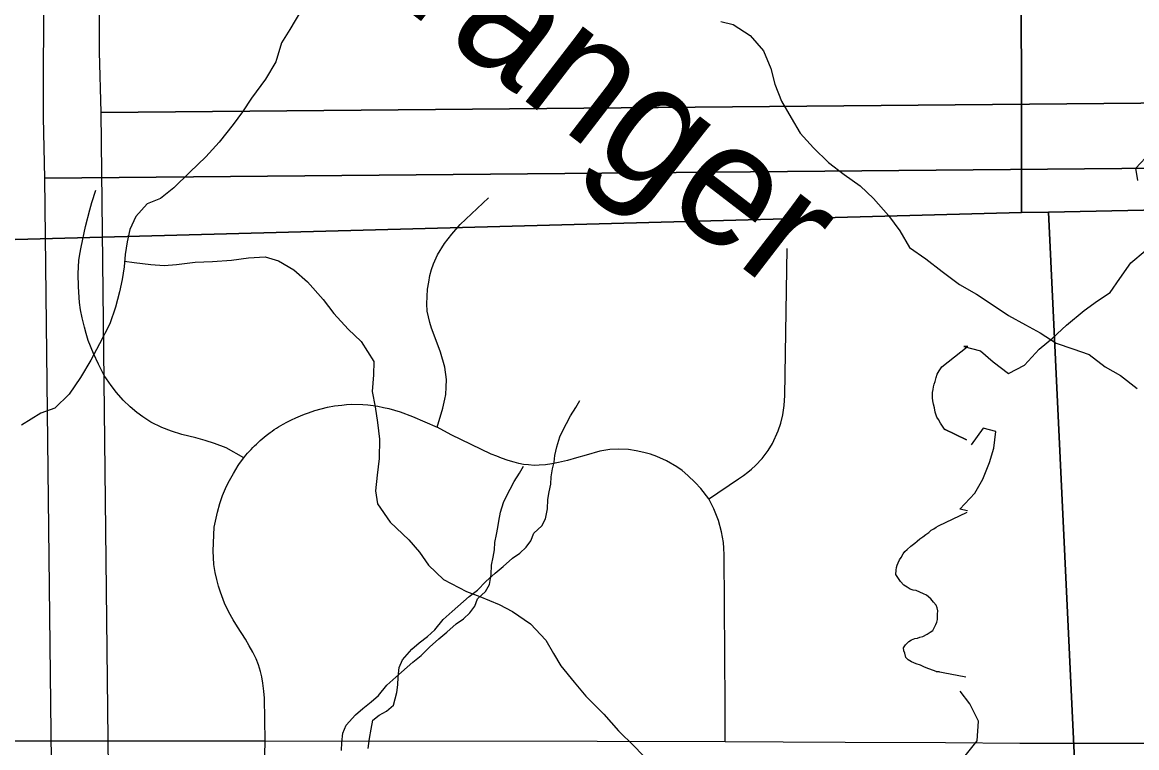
# Model space of a CAD drawing. Extents: x -21.1 to 50.3, y 0 to 22.1.
# Drawn here: x 2.718 to 3.575, y 15.471 to 16.03 of the extents above; entities that cross this region are included whole.
import ezdxf

# ---------------------------------------------------------------- set-up
doc = ezdxf.new("R2010")
doc.units = 0
for name, color, linetype in [('GM_X_County_Road', 7, 'Continuous'), ('GM_X_Minor_River', 7, 'Continuous'), ('GM_X_Minor_River_Text', 7, 'Continuous'), ('GM_X_Section', 7, 'Continuous'), ('GM_X_Township_Road', 7, 'Continuous')]:
    doc.layers.add(name, color=color, linetype=linetype)

msp = doc.modelspace()

# ---------------------------------------------------------------- linework, layer by layer
at = {"layer": 'GM_X_County_Road'}
msp.add_lwpolyline([(2.63316, 15.47702), (2.6882, 15.4768), (2.90458, 15.47676), (3.16008, 15.47645), (3.25868, 15.47613), (3.30329, 15.47587), (3.35099, 15.47568), (3.42829, 15.47538), (3.48548, 15.47502), (3.60294, 15.47486), (3.62612, 15.4749)], dxfattribs=at)
at = {"layer": 'GM_X_Minor_River'}
for points in [[(2.93251, 16.03983), (2.92369, 16.02471), (2.91717, 16.01451), (2.9129, 15.99973), (2.90484, 15.98651), (2.89412, 15.97177), (2.88722, 15.96119), (2.87995, 15.95137), (2.86923, 15.93778), (2.85891, 15.92646), (2.84669, 15.91477), (2.83447, 15.90271), (2.82417, 15.89443), (2.8139, 15.89032), (2.80511, 15.88051), (2.80049, 15.87067), (2.79853, 15.86119), (2.79695, 15.85134), (2.79613, 15.84186), (2.79454, 15.83201), (2.79259, 15.82253), (2.78947, 15.81079), (2.78521, 15.79792), (2.77714, 15.78241), (2.77061, 15.76993), (2.76256, 15.7567), (2.75374, 15.74386), (2.74267, 15.73292), (2.73202, 15.72919), (2.71716, 15.7198)], [(3.25543, 16.03073), (3.26495, 16.02846), (3.2779, 16.02011), (3.28819, 16.00833), (3.29392, 15.99465), (3.29698, 15.98249), (3.30194, 15.96957), (3.30957, 15.95665), (3.31644, 15.94487), (3.32673, 15.93347), (3.33816, 15.92208), (3.35035, 15.91297), (3.36254, 15.90424), (3.37283, 15.89436), (3.38426, 15.88145), (3.39303, 15.86967), (3.40066, 15.85675), (3.41323, 15.84802), (3.4258, 15.83815), (3.43913, 15.82828), (3.45208, 15.82069), (3.46427, 15.81272), (3.47683, 15.80437), (3.48978, 15.79716), (3.50121, 15.7911), (3.51339, 15.78312), (3.52634, 15.77858), (3.5389, 15.77441), (3.55109, 15.76492), (3.56289, 15.75809), (3.57585, 15.74822)], [(3.5764, 15.90826), (3.57465, 15.91779), (3.58585, 15.92977)], [(3.44537, 15.7804), (3.44224, 15.78038), (3.4551, 15.77715), (3.46485, 15.76864), (3.47686, 15.75972), (3.48911, 15.766), (3.50032, 15.77836), (3.51071, 15.78694), (3.5215, 15.79703), (3.53497, 15.80822), (3.54534, 15.81566), (3.55493, 15.82198), (3.56232, 15.83288), (3.57086, 15.84491), (3.58202, 15.85424)], [(2.79649, 15.84608), (2.80374, 15.84523), (2.81663, 15.84363), (2.82687, 15.84281), (2.83636, 15.84351), (2.85079, 15.84532), (2.86408, 15.846), (2.87888, 15.84704), (2.8918, 15.84886), (2.9047, 15.84954), (2.91493, 15.84644), (2.92665, 15.83954), (2.93721, 15.83037), (2.94926, 15.81664), (2.95754, 15.80597), (2.96847, 15.79376), (2.97865, 15.78421), (2.98842, 15.76897), (2.98797, 15.75873), (2.98713, 15.74584), (2.98933, 15.73406), (2.99115, 15.72191), (2.99258, 15.709), (2.99248, 15.69421), (2.99088, 15.68132), (2.98966, 15.66919), (2.99111, 15.65931), (3.00089, 15.64521), (3.01522, 15.63147), (3.0235, 15.62193), (3.03027, 15.61202), (3.04196, 15.60095), (3.05973, 15.59174), (3.06995, 15.58788), (3.08471, 15.58172), (3.09492, 15.57634), (3.1089, 15.56677), (3.12058, 15.55418), (3.12658, 15.5439), (3.13221, 15.53438), (3.14237, 15.5218), (3.15141, 15.51112), (3.16536, 15.49738), (3.17666, 15.48441), (3.18873, 15.47257), (3.20079, 15.45998)], [(3.42777, 15.71611), (3.42745, 15.71685), (3.44451, 15.70848), (3.42745, 15.71685), (3.42595, 15.71915), (3.42447, 15.72145), (3.42298, 15.72414), (3.42149, 15.72606), (3.4204, 15.72988), (3.41968, 15.73331), (3.41896, 15.73598), (3.41862, 15.73865), (3.41827, 15.74094), (3.41829, 15.74284), (3.41832, 15.74512), (3.41874, 15.7474), (3.41914, 15.74929), (3.41956, 15.75157), (3.42034, 15.75346), (3.42115, 15.75649), (3.42194, 15.75914), (3.4235, 15.76178), (3.42544, 15.7648), (3.44505, 15.78026)], [(2.98396, 15.4709), (2.98504, 15.47852), (2.98612, 15.48575), (2.98758, 15.49261), (2.99249, 15.49645), (2.99817, 15.49954), (3.00345, 15.50415), (3.00603, 15.51405), (3.00674, 15.51976), (3.00707, 15.52585), (3.00777, 15.53308), (3.01038, 15.53918), (3.01754, 15.54723), (3.0232, 15.55222), (3.02962, 15.55721), (3.03528, 15.5622), (3.04168, 15.57024), (3.04847, 15.57638), (3.06168, 15.58789), (3.0681, 15.59289), (3.07451, 15.59941), (3.08168, 15.60593), (3.08772, 15.61092), (3.09489, 15.61745), (3.10056, 15.62129), (3.10546, 15.6259), (3.10922, 15.63087), (3.11146, 15.63659), (3.11749, 15.64234), (3.12049, 15.6477), (3.12194, 15.65531), (3.12226, 15.66254), (3.12335, 15.66863), (3.12444, 15.67434), (3.12478, 15.68005), (3.12586, 15.68614), (3.12696, 15.69148), (3.12768, 15.69642), (3.12914, 15.70328), (3.13136, 15.71091), (3.13397, 15.71625), (3.13659, 15.72121), (3.13959, 15.72694), (3.14372, 15.73344), (3.14671, 15.73879)], [(3.4452, 15.65396), (3.43916, 15.65507), (3.45074, 15.66743), (3.45699, 15.67835), (3.46213, 15.69119), (3.46533, 15.70216), (3.46705, 15.71505), (3.45722, 15.71747), (3.4479, 15.7047)], [(2.96345, 15.46925), (2.96378, 15.47533), (2.96448, 15.48256), (2.96709, 15.48867), (2.97425, 15.49671), (2.97991, 15.5017), (2.98633, 15.5067), (2.99199, 15.51169), (2.99839, 15.51972), (3.00518, 15.52586), (3.01839, 15.53738), (3.02481, 15.54237), (3.03122, 15.54889), (3.03839, 15.55541), (3.04443, 15.56041), (3.0516, 15.56693), (3.05727, 15.57078), (3.06217, 15.57538), (3.06593, 15.58036), (3.06817, 15.58608), (3.0742, 15.59183), (3.0772, 15.59718), (3.07865, 15.60479), (3.07897, 15.61202), (3.08006, 15.61811), (3.08116, 15.62383), (3.08149, 15.62954), (3.08258, 15.63563), (3.08367, 15.64096), (3.08439, 15.64591), (3.08585, 15.65277), (3.08807, 15.66039), (3.09069, 15.66573), (3.09331, 15.6707), (3.0963, 15.67643), (3.10043, 15.68292), (3.10342, 15.68827)], [(3.44399, 15.52572), (3.42107, 15.5302), (3.42373, 15.52978), (3.42107, 15.5302), (3.4135, 15.53297), (3.41161, 15.53375), (3.40896, 15.53493), (3.40556, 15.53612), (3.40216, 15.53769), (3.39952, 15.53924), (3.39763, 15.54079), (3.39692, 15.54422), (3.39619, 15.54613), (3.39584, 15.54842), (3.39739, 15.55068), (3.40009, 15.55331), (3.40201, 15.55442), (3.40468, 15.55553), (3.40659, 15.55588), (3.4085, 15.55661), (3.41079, 15.55696), (3.41424, 15.55882), (3.41654, 15.56031), (3.41846, 15.5618), (3.41963, 15.56369), (3.42081, 15.56633), (3.42159, 15.56822), (3.422, 15.57012), (3.42203, 15.5724), (3.42206, 15.5743), (3.42248, 15.57696), (3.42174, 15.57925), (3.42101, 15.58116), (3.41914, 15.58347), (3.4169, 15.58616), (3.41351, 15.58887), (3.41124, 15.59004), (3.40557, 15.5924), (3.4033, 15.59282), (3.40102, 15.59361), (3.39876, 15.59516), (3.39612, 15.59672), (3.3935, 15.59942), (3.39201, 15.60172), (3.39015, 15.60479), (3.3902, 15.60821), (3.3906, 15.61011), (3.39101, 15.612), (3.39179, 15.61389), (3.39297, 15.61616), (3.39413, 15.61804), (3.39569, 15.62069), (3.39686, 15.62257), (3.39878, 15.62407), (3.40148, 15.62669), (3.40455, 15.62893), (3.40648, 15.63042), (3.4084, 15.6323), (3.41071, 15.63379), (3.41301, 15.63566), (3.41532, 15.63715), (3.41724, 15.63902), (3.41916, 15.64014), (3.42108, 15.64125), (3.42299, 15.64237), (3.44498, 15.65281)], [(3.44493, 15.46172), (3.44227, 15.46395), (3.45273, 15.4767), (3.45372, 15.49188), (3.44709, 15.50528), (3.43964, 15.51489)]]:
    msp.add_lwpolyline(points, dxfattribs=at)
at = {"layer": 'GM_X_Section'}
for points in [[(3.82173, 16.99041), (3.83586, 15.97019), (2.77838, 15.96075), (2.77727, 16.00736), (2.77975, 16.9773)], [(3.77844, 16.93989), (3.79257, 15.91968), (2.73509, 15.91023), (2.73398, 15.95684), (2.73646, 16.92678)], [(4.49436, 16.90218), (4.49511, 15.90479), (3.50758, 15.88397), (3.48674, 15.88357), (3.4856, 16.89423)], [(3.4856, 16.89423), (3.48674, 15.88357), (2.52082, 15.85784), (2.47799, 15.85781), (2.47912, 16.87744), (2.97553, 16.89271)], [(3.83586, 15.97019), (3.84884, 14.95111), (2.78986, 14.94923), (2.77838, 15.96075)], [(3.79257, 15.91968), (3.80555, 14.9006), (2.74657, 14.89872), (2.73509, 15.91023)], [(4.49511, 15.90479), (4.51635, 14.86043), (3.55763, 14.82903), (3.50758, 15.88397)], [(3.50758, 15.88397), (3.55763, 14.82903), (2.5595, 14.80745), (2.52082, 15.85784), (3.48674, 15.88357)]]:
    msp.add_lwpolyline(points, close=True, dxfattribs=at)
at = {"layer": 'GM_X_Township_Road'}
for points in [[(2.88817, 15.69478), (2.87456, 15.70233), (2.86575, 15.70585), (2.85838, 15.70816), (2.85123, 15.71003), (2.84056, 15.71257), (2.83253, 15.71521), (2.82505, 15.71818), (2.81668, 15.72225), (2.81052, 15.7262), (2.8059, 15.72962), (2.80084, 15.73391), (2.79545, 15.73919), (2.79016, 15.74502), (2.78609, 15.75041), (2.78081, 15.75822), (2.7763, 15.76692), (2.77245, 15.77506), (2.76849, 15.78518), (2.76684, 15.79046), (2.76552, 15.7953), (2.76387, 15.80256), (2.76266, 15.80873), (2.76178, 15.81445), (2.7609, 15.82655), (2.76079, 15.83657), (2.76101, 15.84195), (2.76134, 15.8468), (2.76211, 15.85164), (2.7631, 15.85703), (2.76651, 15.87298), (2.7697, 15.88564), (2.77135, 15.89147), (2.77443, 15.90082)], [(3.037, 15.71839), (3.04152, 15.73292), (3.04303, 15.73992), (3.04358, 15.74362), (3.04399, 15.74911), (3.04412, 15.75514), (3.04289, 15.76447), (3.0396, 15.77599), (3.03617, 15.78518), (3.03274, 15.79464), (3.03137, 15.79903), (3.03027, 15.80328), (3.02945, 15.80781), (3.02904, 15.81343), (3.02959, 15.82454), (3.03054, 15.82998), (3.03137, 15.8351), (3.0326, 15.83977), (3.03425, 15.84402), (3.03741, 15.85115), (3.04264, 15.85993), (3.04824, 15.86692), (3.05482, 15.87433), (3.07663, 15.8949)], [(3.24609, 15.6631), (3.24964, 15.66551), (3.25308, 15.66787), (3.26164, 15.67364), (3.26884, 15.67848), (3.27285, 15.68119), (3.27612, 15.68362), (3.27897, 15.68599), (3.28202, 15.68874), (3.28704, 15.69415), (3.29186, 15.70036), (3.29511, 15.70567), (3.29954, 15.71552), (3.30151, 15.72129), (3.30299, 15.72792), (3.30397, 15.73511), (3.30466, 15.74275), (3.30643, 15.85606)], [(2.90458, 15.47676), (2.90418, 15.50953), (2.90369, 15.51506), (2.90292, 15.52118), (2.90204, 15.52594), (2.90117, 15.53021), (2.89942, 15.53526), (2.89777, 15.53983), (2.89524, 15.54498), (2.89243, 15.54984), (2.88951, 15.55498), (2.88339, 15.5645), (2.88009, 15.57003), (2.87679, 15.57586), (2.87349, 15.58285), (2.87038, 15.59121), (2.86883, 15.59587), (2.86737, 15.60091), (2.8663, 15.60626), (2.86523, 15.61257), (2.86455, 15.62316), (2.86543, 15.64131), (2.86797, 15.65286), (2.8699, 15.65959), (2.87174, 15.66559), (2.87405, 15.67111), (2.87609, 15.67538), (2.88022, 15.68275), (2.88399, 15.6889), (2.885, 15.6904), (2.88817, 15.69478), (2.88979, 15.69673), (2.8911, 15.69822), (2.89243, 15.6997), (2.89378, 15.70115), (2.89516, 15.70258), (2.89657, 15.70398), (2.898, 15.70536), (2.89944, 15.70672), (2.90092, 15.70805), (2.90242, 15.70935), (2.90394, 15.71063), (2.90548, 15.71188), (2.90847, 15.71417), (2.91007, 15.71534), (2.9117, 15.71648), (2.91334, 15.71759), (2.915, 15.71868), (2.91669, 15.71974), (2.91851, 15.72069), (2.92138, 15.72226), (2.92497, 15.72405), (2.92827, 15.72562), (2.9318, 15.72715), (2.93493, 15.7283), (2.93789, 15.72939), (2.9428, 15.7311), (2.94787, 15.73256), (2.95261, 15.73377), (2.95795, 15.73473), (2.96361, 15.73537), (2.96724, 15.73574), (2.97144, 15.73594), (2.97985, 15.73578), (2.98359, 15.73548), (2.98778, 15.73495), (2.99136, 15.73441), (2.99574, 15.73356), (2.99994, 15.73262), (3.00865, 15.73014), (3.01793, 15.72661), (3.037, 15.71839)], [(3.25868, 15.47613), (3.25858, 15.50441), (3.25796, 15.61987), (3.25775, 15.62509), (3.25735, 15.6295), (3.25661, 15.63372), (3.25581, 15.6378), (3.25356, 15.64651), (3.24987, 15.65552), (3.24609, 15.6631), (3.23983, 15.6711), (3.23563, 15.67571), (3.22989, 15.68114), (3.22559, 15.68483), (3.22139, 15.6878), (3.2135, 15.69241), (3.20612, 15.69579), (3.2011, 15.69753), (3.19619, 15.69886), (3.19024, 15.70009), (3.1843, 15.70101), (3.17621, 15.70142), (3.16985, 15.70101), (3.16217, 15.69978), (3.15161, 15.69681), (3.14424, 15.69466), (3.13727, 15.69272), (3.13051, 15.69108), (3.12539, 15.69005), (3.12047, 15.68934), (3.11545, 15.68903), (3.11166, 15.68893), (3.10735, 15.68923), (3.10336, 15.68964), (3.09988, 15.69026), (3.09619, 15.69128), (3.09155, 15.69258), (3.08656, 15.69435), (3.08287, 15.69589), (3.07857, 15.69763), (3.04783, 15.71249), (3.037, 15.71839)], [(2.89019, 14.56823), (2.89081, 14.69899), (2.89145, 14.86656), (2.89156, 14.88652), (2.8922, 14.95472), (2.89252, 14.96892), (2.89284, 14.99902), (2.89327, 15.03157), (2.89391, 15.06904), (2.89455, 15.09422), (2.89508, 15.11717), (2.89583, 15.14076), (2.89658, 15.16936), (2.89722, 15.19765), (2.89786, 15.22625), (2.89871, 15.25816), (2.89967, 15.28816), (2.90042, 15.31836), (2.90106, 15.34889), (2.90213, 15.38272), (2.90405, 15.45488), (2.90458, 15.47676)]]:
    msp.add_lwpolyline(points, dxfattribs=at)

# ---------------------------------------------------------------- texts
at = {"layer": 'GM_X_Minor_River_Text'}
msp.add_text('Granger', height=0.09474, rotation=322.42312, dxfattribs=at).set_placement((2.93076, 16.10332))

doc.saveas('drawing.dxf')
